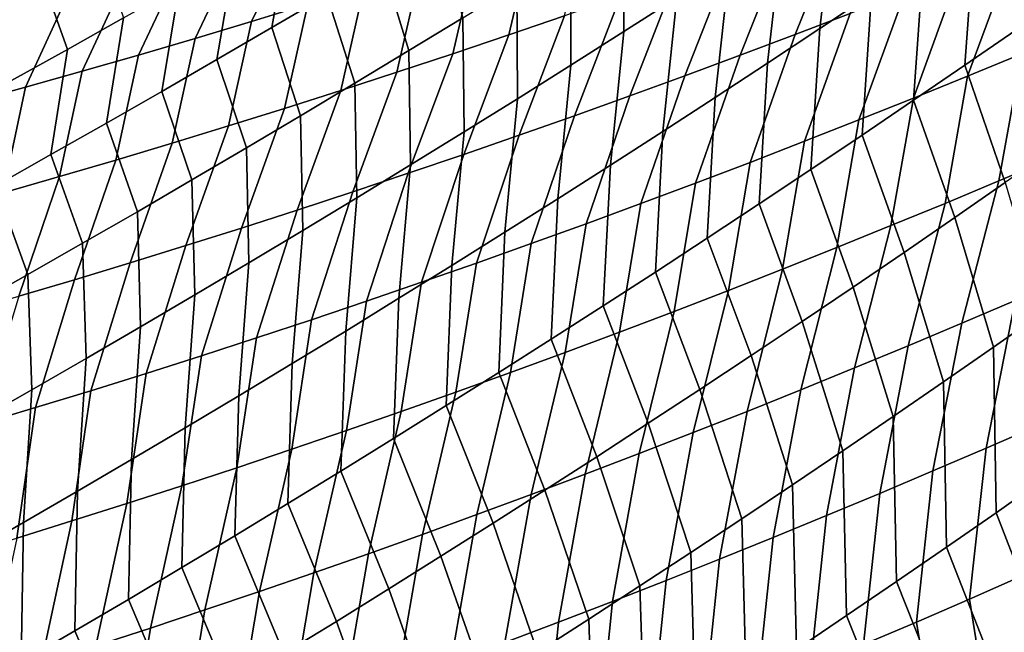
# Model space of a CAD drawing. Header units: metres. Extents: x -240 to 45, y -77 to 27.
# Tile 993 of 1056: x 26.72 to 28.49, y -23.39 to -22.29. Entities that reach past the tile are written whole.
import ezdxf

# ---------------------------------------------------------------- set-up
doc = ezdxf.new("R2010")
doc.units = ezdxf.units.M
doc.layers.add('solid_102011X2', color=7, linetype='CONTINUOUS')

msp = doc.modelspace()

# ---------------------------------------------------------------- linework, layer by layer
at = {"layer": 'solid_102011X2'}
for points in [[(28.251284, -22.244247, 80.135262), (28.158064, -22.306465, 80.107651), (28.186226, -22.065931, 79.762375), (28.280432, -22.003513, 79.788872)], [(27.902193, -22.250835, 79.684204), (27.807043, -22.31168, 79.6586), (27.807083, -22.107481, 79.300072), (27.90295, -22.046864, 79.32444)], [(28.509789, -22.309034, 80.560417), (28.418232, -22.372175, 80.53096), (28.436977, -22.118666, 80.191162), (28.529451, -22.055305, 80.219444)], [(27.274271, -22.246515, 78.808861), (27.175728, -22.304512, 78.786995), (27.209127, -22.116056, 78.425667), (27.308657, -22.058107, 78.446541)], [(28.158064, -22.306465, 80.107651), (28.064596, -22.368294, 80.080261), (28.091784, -22.12796, 79.736099), (28.186226, -22.065931, 79.762375)], [(28.300026, -22.064842, 123.670807), (28.200401, -22.102659, 123.705017), (28.114092, -22.317013, 123.397034), (28.212761, -22.279184, 123.362617)], [(27.330544, -22.077206, 124.675262), (27.228317, -22.108206, 124.704956), (27.139071, -22.293489, 124.383514), (27.24021, -22.262461, 124.353783)], [(27.228317, -22.108206, 124.704956), (27.126015, -22.138618, 124.734283), (27.037853, -22.323929, 124.412888), (27.139071, -22.293489, 124.383514)], [(27.643944, -22.132536, 124.231194), (27.600361, -22.317677, 123.902664), (27.700624, -22.28327, 123.870636), (27.744659, -22.098614, 124.199646)], [(27.807043, -22.31168, 79.6586), (27.711658, -22.372126, 79.633224), (27.710995, -22.167698, 79.275917), (27.807083, -22.107481, 79.300072)], [(28.200401, -22.102659, 123.705017), (28.100662, -22.139914, 123.738869), (28.015305, -22.354282, 123.431076), (28.114092, -22.317013, 123.397034)], [(27.175728, -22.304512, 78.786995), (27.076977, -22.362091, 78.765358), (27.1094, -22.173584, 78.405006), (27.209127, -22.116056, 78.425667)], [(28.418232, -22.372175, 80.53096), (28.326416, -22.434944, 80.501724), (28.344255, -22.181648, 80.163101), (28.436977, -22.118666, 80.191162)], [(28.606184, -22.122364, 123.221336), (28.508022, -22.162388, 123.257195), (28.423437, -22.391815, 122.957352), (28.520676, -22.35182, 122.921242)], [(27.126015, -22.138618, 124.734283), (27.02364, -22.168442, 124.763252), (26.93656, -22.353781, 124.441887), (27.037853, -22.323929, 124.412888)], [(27.51815, -22.286924, 79.228279), (27.421396, -22.345932, 79.204811), (27.372601, -22.188101, 78.830956), (27.470722, -22.129272, 78.853271)], [(27.543139, -22.165886, 124.262383), (27.500002, -22.351505, 123.934319), (27.600361, -22.317677, 123.902664), (27.643944, -22.132536, 124.231194)], [(28.100662, -22.139914, 123.738869), (28.000811, -22.176607, 123.772362), (27.916401, -22.390991, 123.46476), (28.015305, -22.354282, 123.431076)], [(28.064596, -22.368294, 80.080261), (27.970881, -22.429737, 80.053101), (27.997107, -22.189594, 79.710037), (28.091784, -22.12796, 79.736099)], [(26.909348, -22.287365, 78.364357), (26.809025, -22.343611, 78.344383), (26.763861, -22.215887, 77.964462), (26.865595, -22.159941, 77.983391)], [(27.02364, -22.168442, 124.763252), (26.921194, -22.197674, 124.791847), (26.835194, -22.383041, 124.47052), (26.93656, -22.353781, 124.441887)], [(27.076977, -22.362091, 78.765358), (26.978014, -22.419247, 78.74395), (27.009472, -22.230688, 78.384567), (27.1094, -22.173584, 78.405006)], [(27.442247, -22.198658, 124.293213), (27.399549, -22.384752, 123.965599), (27.500002, -22.351505, 123.934319), (27.543139, -22.165886, 124.262383)], [(27.711658, -22.372126, 79.633224), (27.616039, -22.432171, 79.608078), (27.614683, -22.227514, 79.251984), (27.710995, -22.167698, 79.275917)], [(28.000811, -22.176607, 123.772362), (27.900852, -22.212732, 123.805489), (27.817385, -22.427135, 123.49807), (27.916401, -22.390991, 123.46476)], [(28.508022, -22.162388, 123.257195), (28.409729, -22.201868, 123.292694), (28.326059, -22.431269, 122.993103), (28.423437, -22.391815, 122.957352)], [(27.421396, -22.345932, 79.204811), (27.324421, -22.40453, 79.181564), (27.274271, -22.246515, 78.808861), (27.372601, -22.188101, 78.830956)], [(27.970881, -22.429737, 80.053101), (27.876917, -22.490788, 80.026176), (27.902193, -22.250835, 79.684204), (27.997107, -22.189594, 79.710037)], [(28.326416, -22.434944, 80.501724), (28.234341, -22.497335, 80.472717), (28.251284, -22.244247, 80.135262), (28.344255, -22.181648, 80.163101)], [(26.921194, -22.197674, 124.791847), (26.81868, -22.226311, 124.820084), (26.733757, -22.411707, 124.498779), (26.835194, -22.383041, 124.47052)], [(27.34127, -22.23085, 124.323685), (27.299006, -22.417414, 123.996506), (27.399549, -22.384752, 123.965599), (27.442247, -22.198658, 124.293213)], [(27.900852, -22.212732, 123.805489), (27.800789, -22.248287, 123.838242), (27.71826, -22.462711, 123.531013), (27.817385, -22.427135, 123.49807)], [(28.409729, -22.201868, 123.292694), (28.311308, -22.240803, 123.327835), (28.22855, -22.470179, 123.028488), (28.326059, -22.431269, 122.993103)], [(26.81868, -22.226311, 124.820084), (26.716101, -22.254351, 124.847954), (26.632254, -22.439775, 124.526672), (26.733757, -22.411707, 124.498779)], [(26.809025, -22.343611, 78.344383), (26.708506, -22.399427, 78.324631), (26.661943, -22.271397, 77.945763), (26.763861, -22.215887, 77.964462)], [(26.978014, -22.419247, 78.74395), (26.878841, -22.475979, 78.722778), (26.909348, -22.287365, 78.364357), (27.009472, -22.230688, 78.384567)], [(27.24021, -22.262461, 124.353783), (27.198376, -22.449492, 124.027046), (27.299006, -22.417414, 123.996506), (27.34127, -22.23085, 124.323685)], [(27.616039, -22.432171, 79.608078), (27.520185, -22.491816, 79.583176), (27.51815, -22.286924, 79.228279), (27.614683, -22.227514, 79.251984)], [(27.324421, -22.40453, 79.181564), (27.227226, -22.462717, 79.158554), (27.175728, -22.304512, 78.786995), (27.274271, -22.246515, 78.808861)], [(27.800789, -22.248287, 123.838242), (27.700624, -22.28327, 123.870636), (27.619028, -22.497715, 123.563576), (27.71826, -22.462711, 123.531013)], [(28.311308, -22.240803, 123.327835), (28.212761, -22.279184, 123.362617), (28.130909, -22.508541, 123.063499), (28.22855, -22.470179, 123.028488)], [(28.234341, -22.497335, 80.472717), (28.142004, -22.559347, 80.443939), (28.158064, -22.306465, 80.107651), (28.251284, -22.244247, 80.135262)], [(27.139071, -22.293489, 124.383514), (27.097658, -22.480978, 124.057205), (27.198376, -22.449492, 124.027046), (27.24021, -22.262461, 124.353783)], [(27.876917, -22.490788, 80.026176), (27.782707, -22.551449, 79.999481), (27.807043, -22.31168, 79.6586), (27.902193, -22.250835, 79.684204)], [(27.700624, -22.28327, 123.870636), (27.600361, -22.317677, 123.902664), (27.519693, -22.532146, 123.595772), (27.619028, -22.497715, 123.563576)], [(28.212761, -22.279184, 123.362617), (28.114092, -22.317013, 123.397034), (28.033142, -22.546352, 123.098145), (28.130909, -22.508541, 123.063499)], [(26.878841, -22.475979, 78.722778), (26.779463, -22.532286, 78.701851), (26.809025, -22.343611, 78.344383), (26.909348, -22.287365, 78.364357)], [(27.037853, -22.323929, 124.412888), (26.996859, -22.511873, 124.086998), (27.097658, -22.480978, 124.057205), (27.139071, -22.293489, 124.383514)], [(27.520185, -22.491816, 79.583176), (27.424097, -22.551054, 79.558502), (27.421396, -22.345932, 79.204811), (27.51815, -22.286924, 79.228279)], [(27.227226, -22.462717, 79.158554), (27.129808, -22.520494, 79.135773), (27.076977, -22.362091, 78.765358), (27.175728, -22.304512, 78.786995)], [(27.600361, -22.317677, 123.902664), (27.500002, -22.351505, 123.934319), (27.420259, -22.566, 123.627586), (27.519693, -22.532146, 123.595772)], [(27.782707, -22.551449, 79.999481), (27.68825, -22.611715, 79.97303), (27.711658, -22.372126, 79.633224), (27.807043, -22.31168, 79.6586)], [(28.114092, -22.317013, 123.397034), (28.015305, -22.354282, 123.431076), (27.935249, -22.583607, 123.132416), (28.033142, -22.546352, 123.098145)], [(28.142004, -22.559347, 80.443939), (28.049406, -22.620977, 80.415405), (28.064596, -22.368294, 80.080261), (28.158064, -22.306465, 80.107651)], [(28.581375, -22.519506, 80.918892), (28.490995, -22.582663, 80.888046), (28.418232, -22.372175, 80.53096), (28.509789, -22.309034, 80.560417)], [(28.520676, -22.35182, 122.921242), (28.479662, -22.579727, 122.616104), (28.576286, -22.538851, 122.579018), (28.617773, -22.311287, 122.884766)], [(26.93656, -22.353781, 124.441887), (26.895979, -22.542173, 124.116402), (26.996859, -22.511873, 124.086998), (27.037853, -22.323929, 124.412888)], [(26.779463, -22.532286, 78.701851), (26.679878, -22.588161, 78.68116), (26.708506, -22.399427, 78.324631), (26.809025, -22.343611, 78.344383)], [(26.835194, -22.383041, 124.47052), (26.795021, -22.571877, 124.145432), (26.895979, -22.542173, 124.116402), (26.93656, -22.353781, 124.441887)], [(27.500002, -22.351505, 123.934319), (27.399549, -22.384752, 123.965599), (27.320726, -22.599274, 123.659027), (27.420259, -22.566, 123.627586)], [(27.424097, -22.551054, 79.558502), (27.327774, -22.609888, 79.534073), (27.324421, -22.40453, 79.181564), (27.421396, -22.345932, 79.204811)], [(28.015305, -22.354282, 123.431076), (27.916401, -22.390991, 123.46476), (27.837236, -22.620304, 123.166313), (27.935249, -22.583607, 123.132416)], [(28.423437, -22.391815, 122.957352), (28.382887, -22.620066, 122.652817), (28.479662, -22.579727, 122.616104), (28.520676, -22.35182, 122.921242)], [(27.129808, -22.520494, 79.135773), (27.032173, -22.577854, 79.113235), (26.978014, -22.419247, 78.74395), (27.076977, -22.362091, 78.765358)], [(27.68825, -22.611715, 79.97303), (27.593548, -22.671587, 79.946815), (27.616039, -22.432171, 79.608078), (27.711658, -22.372126, 79.633224)], [(28.049406, -22.620977, 80.415405), (27.956551, -22.682224, 80.3871), (27.970881, -22.429737, 80.053101), (28.064596, -22.368294, 80.080261)], [(28.490995, -22.582663, 80.888046), (28.400343, -22.645452, 80.85743), (28.326416, -22.434944, 80.501724), (28.418232, -22.372175, 80.53096)], [(26.733757, -22.411707, 124.498779), (26.693989, -22.600981, 124.174088), (26.795021, -22.571877, 124.145432), (26.835194, -22.383041, 124.47052)], [(27.399549, -22.384752, 123.965599), (27.299006, -22.417414, 123.996506), (27.221098, -22.631966, 123.690094), (27.320726, -22.599274, 123.659027)], [(27.916401, -22.390991, 123.46476), (27.817385, -22.427135, 123.49807), (27.739105, -22.656441, 123.199837), (27.837236, -22.620304, 123.166313)], [(27.327774, -22.609888, 79.534073), (27.23122, -22.668314, 79.50988), (27.227226, -22.462717, 79.158554), (27.324421, -22.40453, 79.181564)], [(28.326059, -22.431269, 122.993103), (28.285967, -22.659864, 122.689156), (28.382887, -22.620066, 122.652817), (28.423437, -22.391815, 122.957352)], [(26.632254, -22.439775, 124.526672), (26.592882, -22.629482, 124.202362), (26.693989, -22.600981, 124.174088), (26.733757, -22.411707, 124.498779)], [(27.032173, -22.577854, 79.113235), (26.934317, -22.6348, 79.090935), (26.878841, -22.475979, 78.722778), (26.978014, -22.419247, 78.74395)], [(27.299006, -22.417414, 123.996506), (27.198376, -22.449492, 124.027046), (27.121378, -22.664072, 123.720779), (27.221098, -22.631966, 123.690094)], [(27.593548, -22.671587, 79.946815), (27.4986, -22.73106, 79.920845), (27.520185, -22.491816, 79.583176), (27.616039, -22.432171, 79.608078)], [(27.817385, -22.427135, 123.49807), (27.71826, -22.462711, 123.531013), (27.64086, -22.692009, 123.232986), (27.739105, -22.656441, 123.199837)], [(27.956551, -22.682224, 80.3871), (27.863436, -22.743086, 80.359032), (27.876917, -22.490788, 80.026176), (27.970881, -22.429737, 80.053101)], [(28.22855, -22.470179, 123.028488), (28.188904, -22.699118, 122.725121), (28.285967, -22.659864, 122.689156), (28.326059, -22.431269, 122.993103)], [(28.400343, -22.645452, 80.85743), (28.309418, -22.707874, 80.827049), (28.234341, -22.497335, 80.472717), (28.326416, -22.434944, 80.501724)], [(27.198376, -22.449492, 124.027046), (27.097658, -22.480978, 124.057205), (27.021568, -22.695589, 123.751083), (27.121378, -22.664072, 123.720779)], [(26.934317, -22.6348, 79.090935), (26.836241, -22.691324, 79.068878), (26.779463, -22.532286, 78.701851), (26.878841, -22.475979, 78.722778)], [(27.23122, -22.668314, 79.50988), (27.134432, -22.726328, 79.485931), (27.129808, -22.520494, 79.135773), (27.227226, -22.462717, 79.158554)], [(27.71826, -22.462711, 123.531013), (27.619028, -22.497715, 123.563576), (27.542503, -22.727011, 123.265755), (27.64086, -22.692009, 123.232986)], [(28.130909, -22.508541, 123.063499), (28.091702, -22.737825, 122.760704), (28.188904, -22.699118, 122.725121), (28.22855, -22.470179, 123.028488)], [(27.097658, -22.480978, 124.057205), (26.996859, -22.511873, 124.086998), (26.921673, -22.726517, 123.781006), (27.021568, -22.695589, 123.751083)], [(27.4986, -22.73106, 79.920845), (27.403406, -22.790134, 79.895119), (27.424097, -22.551054, 79.558502), (27.520185, -22.491816, 79.583176)], [(27.863436, -22.743086, 80.359032), (27.770061, -22.803562, 80.331215), (27.782707, -22.551449, 79.999481), (27.876917, -22.490788, 80.026176)], [(28.309418, -22.707874, 80.827049), (28.218222, -22.769924, 80.796898), (28.142004, -22.559347, 80.443939), (28.234341, -22.497335, 80.472717)], [(26.996859, -22.511873, 124.086998), (26.895979, -22.542173, 124.116402), (26.82169, -22.756851, 123.810547), (26.921673, -22.726517, 123.781006)], [(27.619028, -22.497715, 123.563576), (27.519693, -22.532146, 123.595772), (27.444036, -22.761438, 123.298141), (27.542503, -22.727011, 123.265755)], [(28.033142, -22.546352, 123.098145), (27.994364, -22.775978, 122.795914), (28.091702, -22.737825, 122.760704), (28.130909, -22.508541, 123.063499)], [(26.836241, -22.691324, 79.068878), (26.737949, -22.747427, 79.047073), (26.679878, -22.588161, 78.68116), (26.779463, -22.532286, 78.701851)], [(27.134432, -22.726328, 79.485931), (27.037411, -22.78393, 79.462234), (27.032173, -22.577854, 79.113235), (27.129808, -22.520494, 79.135773)], [(27.519693, -22.532146, 123.595772), (27.420259, -22.566, 123.627586), (27.345465, -22.795294, 123.330154), (27.444036, -22.761438, 123.298141)], [(26.895979, -22.542173, 124.116402), (26.795021, -22.571877, 124.145432), (26.721626, -22.786589, 123.839706), (26.82169, -22.756851, 123.810547)], [(27.935249, -22.583607, 123.132416), (27.896893, -22.813578, 122.830742), (27.994364, -22.775978, 122.795914), (28.033142, -22.546352, 123.098145)], [(28.576286, -22.538851, 122.579018), (28.479662, -22.579727, 122.616104), (28.412884, -22.834913, 122.333122), (28.50876, -22.79406, 122.29567)], [(27.420259, -22.566, 123.627586), (27.320726, -22.599274, 123.659027), (27.246792, -22.828571, 123.361778), (27.345465, -22.795294, 123.330154)], [(27.403406, -22.790134, 79.895119), (27.30797, -22.848808, 79.869637), (27.327774, -22.609888, 79.534073), (27.424097, -22.551054, 79.558502)], [(27.770061, -22.803562, 80.331215), (27.67643, -22.863647, 80.303642), (27.68825, -22.611715, 79.97303), (27.782707, -22.551449, 79.999481)], [(28.218222, -22.769924, 80.796898), (28.126753, -22.8316, 80.766991), (28.049406, -22.620977, 80.415405), (28.142004, -22.559347, 80.443939)], [(26.795021, -22.571877, 124.145432), (26.693989, -22.600981, 124.174088), (26.621483, -22.815727, 123.868477), (26.721626, -22.786589, 123.839706)], [(27.037411, -22.78393, 79.462234), (26.940159, -22.841116, 79.438789), (26.934317, -22.6348, 79.090935), (27.032173, -22.577854, 79.113235)], [(27.837236, -22.620304, 123.166313), (27.799292, -22.850618, 122.865189), (27.896893, -22.813578, 122.830742), (27.935249, -22.583607, 123.132416)], [(28.479662, -22.579727, 122.616104), (28.382887, -22.620066, 122.652817), (28.316851, -22.875233, 122.370201), (28.412884, -22.834913, 122.333122)], [(28.55937, -22.815258, 81.232018), (28.469904, -22.877888, 81.200066), (28.400343, -22.645452, 80.85743), (28.490995, -22.582663, 80.888046)], [(26.737949, -22.747427, 79.047073), (26.639444, -22.803106, 79.025513), (26.580091, -22.643608, 78.660713), (26.679878, -22.588161, 78.68116)], [(27.320726, -22.599274, 123.659027), (27.221098, -22.631966, 123.690094), (27.148016, -22.861267, 123.393021), (27.246792, -22.828571, 123.361778)], [(27.30797, -22.848808, 79.869637), (27.21229, -22.907076, 79.844414), (27.23122, -22.668314, 79.50988), (27.327774, -22.609888, 79.534073)], [(27.67643, -22.863647, 80.303642), (27.582542, -22.923344, 80.276314), (27.593548, -22.671587, 79.946815), (27.68825, -22.611715, 79.97303)], [(27.739105, -22.656441, 123.199837), (27.701567, -22.887094, 122.899254), (27.799292, -22.850618, 122.865189), (27.837236, -22.620304, 123.166313)], [(28.382887, -22.620066, 122.652817), (28.285967, -22.659864, 122.689156), (28.220663, -22.915016, 122.406898), (28.316851, -22.875233, 122.370201)], [(26.940159, -22.841116, 79.438789), (26.842676, -22.897884, 79.415588), (26.836241, -22.691324, 79.068878), (26.934317, -22.6348, 79.090935)], [(27.221098, -22.631966, 123.690094), (27.121378, -22.664072, 123.720779), (27.049145, -22.893381, 123.423882), (27.148016, -22.861267, 123.393021)], [(28.126753, -22.8316, 80.766991), (28.035013, -22.892902, 80.73732), (27.956551, -22.682224, 80.3871), (28.049406, -22.620977, 80.415405)], [(28.469904, -22.877888, 81.200066), (28.380156, -22.940155, 81.16835), (28.309418, -22.707874, 80.827049), (28.400343, -22.645452, 80.85743)], [(27.121378, -22.664072, 123.720779), (27.021568, -22.695589, 123.751083), (26.950176, -22.924908, 123.454353), (27.049145, -22.893381, 123.423882)], [(27.21229, -22.907076, 79.844414), (27.116365, -22.964939, 79.819435), (27.134432, -22.726328, 79.485931), (27.23122, -22.668314, 79.50988)], [(27.582542, -22.923344, 80.276314), (27.488398, -22.982647, 80.249237), (27.4986, -22.73106, 79.920845), (27.593548, -22.671587, 79.946815)], [(27.64086, -22.692009, 123.232986), (27.603716, -22.923006, 122.93293), (27.701567, -22.887094, 122.899254), (27.739105, -22.656441, 123.199837)], [(28.285967, -22.659864, 122.689156), (28.188904, -22.699118, 122.725121), (28.124327, -22.95426, 122.443214), (28.220663, -22.915016, 122.406898)], [(26.842676, -22.897884, 79.415588), (26.744965, -22.954233, 79.392654), (26.737949, -22.747427, 79.047073), (26.836241, -22.691324, 79.068878)], [(28.035013, -22.892902, 80.73732), (27.943005, -22.953825, 80.707901), (27.863436, -22.743086, 80.359032), (27.956551, -22.682224, 80.3871)], [(27.021568, -22.695589, 123.751083), (26.921673, -22.726517, 123.781006), (26.851116, -22.955845, 123.484444), (26.950176, -22.924908, 123.454353)], [(27.542503, -22.727011, 123.265755), (27.505747, -22.958347, 122.966225), (27.603716, -22.923006, 122.93293), (27.64086, -22.692009, 123.232986)], [(28.188904, -22.699118, 122.725121), (28.091702, -22.737825, 122.760704), (28.027843, -22.992958, 122.479149), (28.124327, -22.95426, 122.443214)], [(28.380156, -22.940155, 81.16835), (28.290125, -23.002064, 81.136871), (28.218222, -22.769924, 80.796898), (28.309418, -22.707874, 80.827049)], [(26.921673, -22.726517, 123.781006), (26.82169, -22.756851, 123.810547), (26.751966, -22.986191, 123.514145), (26.851116, -22.955845, 123.484444)], [(27.116365, -22.964939, 79.819435), (27.020199, -23.022394, 79.794716), (27.037411, -22.78393, 79.462234), (27.134432, -22.726328, 79.485931)], [(27.488398, -22.982647, 80.249237), (27.393997, -23.041555, 80.222412), (27.403406, -22.790134, 79.895119), (27.4986, -22.73106, 79.920845)], [(27.444036, -22.761438, 123.298141), (27.407661, -22.993114, 122.999123), (27.505747, -22.958347, 122.966225), (27.542503, -22.727011, 123.265755)], [(27.943005, -22.953825, 80.707901), (27.850725, -23.01437, 80.678726), (27.770061, -22.803562, 80.331215), (27.863436, -22.743086, 80.359032)], [(28.091702, -22.737825, 122.760704), (27.994364, -22.775978, 122.795914), (27.931219, -23.031109, 122.514694), (28.027843, -22.992958, 122.479149)], [(26.744965, -22.954233, 79.392654), (26.647028, -23.01016, 79.369972), (26.639444, -22.803106, 79.025513), (26.737949, -22.747427, 79.047073)], [(26.82169, -22.756851, 123.810547), (26.721626, -22.786589, 123.839706), (26.652729, -23.015942, 123.543457), (26.751966, -22.986191, 123.514145)], [(27.345465, -22.795294, 123.330154), (27.309462, -23.027308, 123.031639), (27.407661, -22.993114, 122.999123), (27.444036, -22.761438, 123.298141)], [(28.604479, -22.752678, 122.257843), (28.50876, -22.79406, 122.29567), (28.456602, -23.058872, 122.019569), (28.551714, -23.017454, 121.981262)], [(27.994364, -22.775978, 122.795914), (27.896893, -22.813578, 122.830742), (27.834452, -23.068707, 122.549858), (27.931219, -23.031109, 122.514694)], [(28.290125, -23.002064, 81.136871), (28.199812, -23.063606, 81.105637), (28.126753, -22.8316, 80.766991), (28.218222, -22.769924, 80.796898)], [(27.020199, -23.022394, 79.794716), (26.923792, -23.079439, 79.770256), (26.940159, -22.841116, 79.438789), (27.037411, -22.78393, 79.462234)], [(27.246792, -22.828571, 123.361778), (27.211149, -23.060919, 123.063766), (27.309462, -23.027308, 123.031639), (27.345465, -22.795294, 123.330154)], [(27.393997, -23.041555, 80.222412), (27.299343, -23.100067, 80.195847), (27.30797, -22.848808, 79.869637), (27.403406, -22.790134, 79.895119)], [(28.50876, -22.79406, 122.29567), (28.412884, -22.834913, 122.333122), (28.361324, -23.099768, 122.057487), (28.456602, -23.058872, 122.019569)], [(27.850725, -23.01437, 80.678726), (27.758179, -23.074532, 80.649803), (27.67643, -22.863647, 80.303642), (27.770061, -22.803562, 80.331215)], [(27.896893, -22.813578, 122.830742), (27.799292, -22.850618, 122.865189), (27.737549, -23.105751, 122.584633), (27.834452, -23.068707, 122.549858)], [(27.148016, -22.861267, 123.393021), (27.112728, -23.09395, 123.095497), (27.211149, -23.060919, 123.063766), (27.246792, -22.828571, 123.361778)], [(28.199812, -23.063606, 81.105637), (28.109219, -23.124783, 81.074654), (28.035013, -22.892902, 80.73732), (28.126753, -22.8316, 80.766991)], [(28.563093, -23.11244, 81.538742), (28.474339, -23.174686, 81.505562), (28.469904, -22.877888, 81.200066), (28.55937, -22.815258, 81.232018)], [(26.923792, -23.079439, 79.770256), (26.827143, -23.13607, 79.746056), (26.842676, -22.897884, 79.415588), (26.940159, -22.841116, 79.438789)], [(27.299343, -23.100067, 80.195847), (27.204433, -23.15818, 80.16954), (27.21229, -22.907076, 79.844414), (27.30797, -22.848808, 79.869637)], [(28.412884, -22.834913, 122.333122), (28.316851, -22.875233, 122.370201), (28.265881, -23.140133, 122.095032), (28.361324, -23.099768, 122.057487)], [(27.049145, -22.893381, 123.423882), (27.014204, -23.126394, 123.126831), (27.112728, -23.09395, 123.095497), (27.148016, -22.861267, 123.393021)], [(27.758179, -23.074532, 80.649803), (27.665361, -23.134312, 80.621132), (27.582542, -22.923344, 80.276314), (27.67643, -22.863647, 80.303642)], [(27.799292, -22.850618, 122.865189), (27.701567, -22.887094, 122.899254), (27.640512, -23.142235, 122.619019), (27.737549, -23.105751, 122.584633)], [(28.316851, -22.875233, 122.370201), (28.220663, -22.915016, 122.406898), (28.170275, -23.179966, 122.132187), (28.265881, -23.140133, 122.095032)], [(28.474339, -23.174686, 81.505562), (28.38529, -23.23658, 81.472626), (28.380156, -22.940155, 81.16835), (28.469904, -22.877888, 81.200066)], [(26.827143, -23.13607, 79.746056), (26.730255, -23.192286, 79.722122), (26.744965, -22.954233, 79.392654), (26.842676, -22.897884, 79.415588)], [(26.950176, -22.924908, 123.454353), (26.915575, -23.158251, 123.157776), (27.014204, -23.126394, 123.126831), (27.049145, -22.893381, 123.423882)], [(27.701567, -22.887094, 122.899254), (27.603716, -22.923006, 122.93293), (27.543346, -23.178154, 122.653015), (27.640512, -23.142235, 122.619019)], [(28.109219, -23.124783, 81.074654), (28.018343, -23.185589, 81.043915), (27.943005, -22.953825, 80.707901), (28.035013, -22.892902, 80.73732)], [(27.204433, -23.15818, 80.16954), (27.109272, -23.215891, 80.143494), (27.116365, -22.964939, 79.819435), (27.21229, -22.907076, 79.844414)], [(28.220663, -22.915016, 122.406898), (28.124327, -22.95426, 122.443214), (28.074511, -23.219263, 122.168961), (28.170275, -23.179966, 122.132187)], [(26.851116, -22.955845, 123.484444), (26.816845, -23.189516, 123.188332), (26.915575, -23.158251, 123.157776), (26.950176, -22.924908, 123.454353)], [(27.603716, -22.923006, 122.93293), (27.505747, -22.958347, 122.966225), (27.446053, -23.213509, 122.686615), (27.543346, -23.178154, 122.653015)], [(27.665361, -23.134312, 80.621132), (27.572279, -23.193708, 80.59272), (27.488398, -22.982647, 80.249237), (27.582542, -22.923344, 80.276314)], [(26.730255, -23.192286, 79.722122), (26.633133, -23.248083, 79.698448), (26.647028, -23.01016, 79.369972), (26.744965, -22.954233, 79.392654)], [(26.751966, -22.986191, 123.514145), (26.718019, -23.220186, 123.218483), (26.816845, -23.189516, 123.188332), (26.851116, -22.955845, 123.484444)], [(28.018343, -23.185589, 81.043915), (27.927189, -23.246025, 81.013428), (27.850725, -23.01437, 80.678726), (27.943005, -22.953825, 80.707901)], [(28.124327, -22.95426, 122.443214), (28.027843, -22.992958, 122.479149), (27.978592, -23.258017, 122.205338), (28.074511, -23.219263, 122.168961)], [(28.38529, -23.23658, 81.472626), (28.295948, -23.298117, 81.439941), (28.290125, -23.002064, 81.136871), (28.380156, -22.940155, 81.16835)], [(27.109272, -23.215891, 80.143494), (27.013855, -23.273199, 80.117714), (27.020199, -23.022394, 79.794716), (27.116365, -22.964939, 79.819435)], [(27.505747, -22.958347, 122.966225), (27.407661, -22.993114, 122.999123), (27.348633, -23.248291, 122.719826), (27.446053, -23.213509, 122.686615)], [(26.652729, -23.015942, 123.543457), (26.619097, -23.250259, 123.248245), (26.718019, -23.220186, 123.218483), (26.751966, -22.986191, 123.514145)], [(27.572279, -23.193708, 80.59272), (27.47893, -23.252716, 80.56456), (27.393997, -23.041555, 80.222412), (27.488398, -22.982647, 80.249237)], [(27.407661, -22.993114, 122.999123), (27.309462, -23.027308, 123.031639), (27.251093, -23.282501, 122.752632), (27.348633, -23.248291, 122.719826)], [(28.027843, -22.992958, 122.479149), (27.931219, -23.031109, 122.514694), (27.882521, -23.296228, 122.241325), (27.978592, -23.258017, 122.205338)], [(28.295948, -23.298117, 81.439941), (28.206314, -23.359297, 81.407509), (28.199812, -23.063606, 81.105637), (28.290125, -23.002064, 81.136871)], [(27.013855, -23.273199, 80.117714), (26.918188, -23.330103, 80.092194), (26.923792, -23.079439, 79.770256), (27.020199, -23.022394, 79.794716)], [(27.927189, -23.246025, 81.013428), (27.835754, -23.306089, 80.9832), (27.758179, -23.074532, 80.649803), (27.850725, -23.01437, 80.678726)], [(28.456602, -23.058872, 122.019569), (28.426678, -23.329697, 121.748398), (28.521395, -23.288101, 121.70945), (28.551714, -23.017454, 121.981262)], [(27.309462, -23.027308, 123.031639), (27.211149, -23.060919, 123.063766), (27.153433, -23.316133, 122.785049), (27.251093, -23.282501, 122.752632)], [(27.47893, -23.252716, 80.56456), (27.385315, -23.311337, 80.536667), (27.299343, -23.100067, 80.195847), (27.393997, -23.041555, 80.222412)], [(27.931219, -23.031109, 122.514694), (27.834452, -23.068707, 122.549858), (27.786301, -23.333891, 122.276924), (27.882521, -23.296228, 122.241325)], [(27.211149, -23.060919, 123.063766), (27.112728, -23.09395, 123.095497), (27.055658, -23.349188, 122.81707), (27.153433, -23.316133, 122.785049)], [(28.361324, -23.099768, 122.057487), (28.331779, -23.37077, 121.786957), (28.426678, -23.329697, 121.748398), (28.456602, -23.058872, 122.019569)], [(26.918188, -23.330103, 80.092194), (26.822271, -23.386597, 80.066956), (26.827143, -23.13607, 79.746056), (26.923792, -23.079439, 79.770256)], [(27.835754, -23.306089, 80.9832), (27.744041, -23.36578, 80.953224), (27.665361, -23.134312, 80.621132), (27.758179, -23.074532, 80.649803)], [(27.834452, -23.068707, 122.549858), (27.737549, -23.105751, 122.584633), (27.689936, -23.371, 122.312126), (27.786301, -23.333891, 122.276924)], [(28.206314, -23.359297, 81.407509), (28.116386, -23.420115, 81.375328), (28.109219, -23.124783, 81.074654), (28.199812, -23.063606, 81.105637)], [(27.112728, -23.09395, 123.095497), (27.014204, -23.126394, 123.126831), (26.957771, -23.381659, 122.848694), (27.055658, -23.349188, 122.81707)], [(27.385315, -23.311337, 80.536667), (27.291435, -23.369564, 80.509041), (27.204433, -23.15818, 80.16954), (27.299343, -23.100067, 80.195847)], [(27.737549, -23.105751, 122.584633), (27.640512, -23.142235, 122.619019), (27.59343, -23.407553, 122.346931), (27.689936, -23.371, 122.312126)], [(28.265881, -23.140133, 122.095032), (28.236708, -23.411318, 121.825127), (28.331779, -23.37077, 121.786957), (28.361324, -23.099768, 122.057487)], [(28.65946, -23.362925, 81.865646), (28.571669, -23.425045, 81.831017), (28.474339, -23.174686, 81.505562), (28.563093, -23.11244, 81.538742)], [(27.014204, -23.126394, 123.126831), (26.915575, -23.158251, 123.157776), (26.859774, -23.413542, 122.879913), (26.957771, -23.381659, 122.848694)], [(28.116386, -23.420115, 81.375328), (28.026169, -23.48057, 81.343407), (28.018343, -23.185589, 81.043915), (28.109219, -23.124783, 81.074654)], [(26.822271, -23.386597, 80.066956), (26.726105, -23.44268, 80.041985), (26.730255, -23.192286, 79.722122), (26.827143, -23.13607, 79.746056)], [(27.640512, -23.142235, 122.619019), (27.543346, -23.178154, 122.653015), (27.496782, -23.443544, 122.38134), (27.59343, -23.407553, 122.346931)], [(27.744041, -23.36578, 80.953224), (27.652052, -23.425093, 80.923515), (27.572279, -23.193708, 80.59272), (27.665361, -23.134312, 80.621132)], [(28.170275, -23.179966, 122.132187), (28.141462, -23.451336, 121.862907), (28.236708, -23.411318, 121.825127), (28.265881, -23.140133, 122.095032)], [(26.915575, -23.158251, 123.157776), (26.816845, -23.189516, 123.188332), (26.761667, -23.444838, 122.910736), (26.859774, -23.413542, 122.879913)], [(27.291435, -23.369564, 80.509041), (27.19729, -23.427401, 80.481674), (27.109272, -23.215891, 80.143494), (27.204433, -23.15818, 80.16954)], [(27.543346, -23.178154, 122.653015), (27.446053, -23.213509, 122.686615), (27.4, -23.478973, 122.415344), (27.496782, -23.443544, 122.38134)], [(28.026169, -23.48057, 81.343407), (27.935659, -23.540663, 81.311745), (27.927189, -23.246025, 81.013428), (28.018343, -23.185589, 81.043915)], [(28.074511, -23.219263, 122.168961), (28.046049, -23.49082, 121.900291), (28.141462, -23.451336, 121.862907), (28.170275, -23.179966, 122.132187)], [(28.571669, -23.425045, 81.831017), (28.48357, -23.486824, 81.796631), (28.38529, -23.23658, 81.472626), (28.474339, -23.174686, 81.505562)], [(26.726105, -23.44268, 80.041985), (26.629694, -23.498352, 80.017288), (26.633133, -23.248083, 79.698448), (26.730255, -23.192286, 79.722122)], [(26.816845, -23.189516, 123.188332), (26.718019, -23.220186, 123.218483), (26.663456, -23.475538, 122.941154), (26.761667, -23.444838, 122.910736)], [(27.652052, -23.425093, 80.923515), (27.559786, -23.48403, 80.894066), (27.47893, -23.252716, 80.56456), (27.572279, -23.193708, 80.59272)], [(27.19729, -23.427401, 80.481674), (27.102884, -23.48484, 80.454582), (27.013855, -23.273199, 80.117714), (27.109272, -23.215891, 80.143494)], [(27.446053, -23.213509, 122.686615), (27.348633, -23.248291, 122.719826), (27.303083, -23.513834, 122.448952), (27.4, -23.478973, 122.415344)], [(27.978592, -23.258017, 122.205338), (27.95047, -23.529764, 121.937279), (28.046049, -23.49082, 121.900291), (28.074511, -23.219263, 122.168961)], [(28.48357, -23.486824, 81.796631), (28.395168, -23.548254, 81.762497), (28.295948, -23.298117, 81.439941), (28.38529, -23.23658, 81.472626)], [(27.348633, -23.248291, 122.719826), (27.251093, -23.282501, 122.752632), (27.206036, -23.548122, 122.482162), (27.303083, -23.513834, 122.448952)], [(27.559786, -23.48403, 80.894066), (27.467243, -23.542585, 80.864883), (27.385315, -23.311337, 80.536667), (27.47893, -23.252716, 80.56456)], [(27.935659, -23.540663, 81.311745), (27.844862, -23.600388, 81.280342), (27.835754, -23.306089, 80.9832), (27.927189, -23.246025, 81.013428)], [(27.102884, -23.48484, 80.454582), (27.008215, -23.541883, 80.427765), (26.918188, -23.330103, 80.092194), (27.013855, -23.273199, 80.117714)], [(27.882521, -23.296228, 122.241325), (27.854729, -23.568169, 121.973862), (27.95047, -23.529764, 121.937279), (27.978592, -23.258017, 122.205338)], [(27.251093, -23.282501, 122.752632), (27.153433, -23.316133, 122.785049), (27.108862, -23.581839, 122.514969), (27.206036, -23.548122, 122.482162)], [(28.426678, -23.329697, 121.748398), (28.467382, -23.584448, 121.462135), (28.561283, -23.542519, 121.422394), (28.521395, -23.288101, 121.70945)], [(27.844862, -23.600388, 81.280342), (27.753775, -23.659744, 81.249207), (27.744041, -23.36578, 80.953224), (27.835754, -23.306089, 80.9832)], [(27.786301, -23.333891, 122.276924), (27.758829, -23.606026, 122.010048), (27.854729, -23.568169, 121.973862), (27.882521, -23.296228, 122.241325)], [(28.395168, -23.548254, 81.762497), (28.306463, -23.609335, 81.728615), (28.206314, -23.359297, 81.407509), (28.295948, -23.298117, 81.439941)], [(27.153433, -23.316133, 122.785049), (27.055658, -23.349188, 122.81707), (27.011562, -23.614975, 122.547371), (27.108862, -23.581839, 122.514969)], [(27.467243, -23.542585, 80.864883), (27.374428, -23.60076, 80.835976), (27.291435, -23.369564, 80.509041), (27.385315, -23.311337, 80.536667)], [(27.008215, -23.541883, 80.427765), (26.913284, -23.598526, 80.40123), (26.822271, -23.386597, 80.066956), (26.918188, -23.330103, 80.092194)], [(27.689936, -23.371, 122.312126), (27.662771, -23.643333, 122.045837), (27.758829, -23.606026, 122.010048), (27.786301, -23.333891, 122.276924)], [(28.331779, -23.37077, 121.786957), (28.373291, -23.625868, 121.50148), (28.467382, -23.584448, 121.462135), (28.426678, -23.329697, 121.748398)], [(27.055658, -23.349188, 122.81707), (26.957771, -23.381659, 122.848694), (26.914143, -23.647532, 122.579369), (27.011562, -23.614975, 122.547371)], [(28.306463, -23.609335, 81.728615), (28.217455, -23.670065, 81.694992), (28.116386, -23.420115, 81.375328), (28.206314, -23.359297, 81.407509)], [(27.374428, -23.60076, 80.835976), (27.281338, -23.65855, 80.807335), (27.19729, -23.427401, 80.481674), (27.291435, -23.369564, 80.509041)], [(27.59343, -23.407553, 122.346931), (27.566561, -23.680086, 122.081215), (27.662771, -23.643333, 122.045837), (27.689936, -23.371, 122.312126)], [(27.753775, -23.659744, 81.249207), (27.662399, -23.718733, 81.218346), (27.652052, -23.425093, 80.923515), (27.744041, -23.36578, 80.953224)], [(28.236708, -23.411318, 121.825127), (28.279013, -23.666773, 121.540436), (28.373291, -23.625868, 121.50148), (28.331779, -23.37077, 121.786957)], [(26.913284, -23.598526, 80.40123), (26.818094, -23.654766, 80.374962), (26.726105, -23.44268, 80.041985), (26.822271, -23.386597, 80.066956)], [(26.957771, -23.381659, 122.848694), (26.859774, -23.413542, 122.879913), (26.816605, -23.679502, 122.610954), (26.914143, -23.647532, 122.579369)]]:
    msp.add_3dface(points, dxfattribs=at)

doc.saveas('drawing.dxf')
